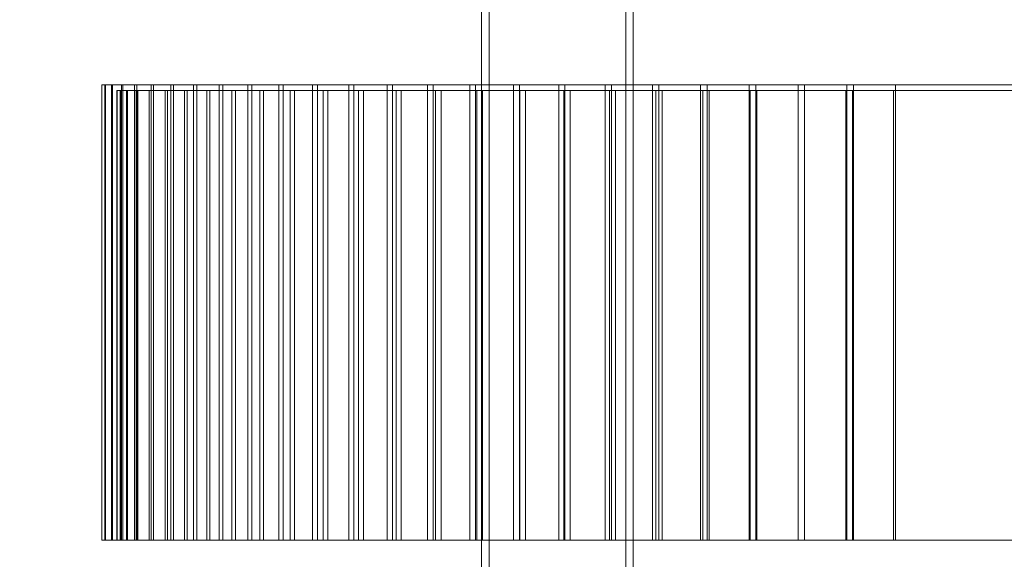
# Model space of a CAD drawing. Header units: millimetres. Extents: x -4395 to 65662, y -65530 to 6847.
# Tile 665 of 1034: x 24037 to 24556, y -19980 to -19696. Entities that reach past the tile are written whole.
import ezdxf

# ---------------------------------------------------------------- set-up
doc = ezdxf.new("R2010")
doc.units = ezdxf.units.MM
for name, color, linetype, lineweight in [('COTAS_O', 1, 'Continuous', 0), ('superior_briquetadora', 7, 'Continuous', 0), ('superior_C02', 7, 'Continuous', 0)]:
    doc.layers.add(name, color=color, linetype=linetype, lineweight=lineweight)
doc.dimstyles.new('R19_100', dxfattribs={"dimtxt": 250, "dimasz": 150, "dimexe": 150, "dimexo": 80, "dimgap": 100, "dimtad": 1, "dimtih": 1, "dimtoh": 1, "dimdsep": 46, "dimcen": 0.09, "dimadec": 0, "dimazin": 0, "dimtfac": 1, "dimtdec": 4, "dimtofl": 0, "dimtmove": 0, "dimatfit": 3, "dimfxl": 1, "dimtolj": 1, "dimtzin": 0, "dimarcsym": 0})

# ---------------------------------------------------------------- blocks, each defined once
blk = doc.blocks.new('DIM_R33_38')
at = {"layer": 'COTAS_O'}
for p, q in [((23750.07, -19480), (23750.07, -20380)), ((25950.07, -19480), (25950.07, -20380)), ((23750.07, -20380), (23900.07, -20335)), ((25950.07, -20380), (25800.07, -20335)), ((23750.07, -20380), (25950.07, -20380)), ((23750.07, -20380), (23900.07, -20425)), ((25950.07, -20380), (25800.07, -20425))]:
    blk.add_line(p, q, dxfattribs=at)
blk.add_text('2200 O', height=250, dxfattribs=at).set_placement((24850.07, -20280))

msp = doc.modelspace()

# ---------------------------------------------------------------- linework, layer by layer
at = {"layer": 'superior_briquetadora'}
for p, q in [((24080.236, -19730), (24080.357, -19730)), ((24081.911, -19730), (24080.236, -19730)), ((24080.236, -19970), (24080.236, -19730)), ((24080.357, -19730), (24082.272, -19730)), ((24080.357, -19970), (24080.357, -19730)), ((24085.373, -19730), (24081.911, -19730)), ((24081.911, -19970), (24081.911, -19730)), ((24082.272, -19730), (24085.974, -19730)), ((24082.272, -19970), (24082.272, -19730)), ((24090.606, -19730), (24085.373, -19730)), ((24085.373, -19970), (24085.373, -19730)), ((24085.974, -19730), (24091.443, -19730)), ((24085.974, -19970), (24085.974, -19730)), ((24097.584, -19730), (24090.606, -19730)), ((24090.606, -19970), (24090.606, -19730)), ((24091.443, -19730), (24098.653, -19730)), ((24091.443, -19970), (24091.443, -19730)), ((24106.273, -19730), (24097.584, -19730)), ((24097.584, -19970), (24097.584, -19730)), ((24098.653, -19730), (24107.57, -19730)), ((24098.653, -19970), (24098.653, -19730)), ((24116.631, -19730), (24106.273, -19730)), ((24106.273, -19970), (24106.273, -19730)), ((24107.57, -19730), (24118.149, -19730)), ((24107.57, -19970), (24107.57, -19730)), ((24128.609, -19730), (24116.631, -19730)), ((24116.631, -19970), (24116.631, -19730)), ((24118.149, -19730), (24130.34, -19730)), ((24118.149, -19970), (24118.149, -19730)), ((24142.147, -19730), (24128.609, -19730)), ((24128.609, -19970), (24128.609, -19730)), ((24130.34, -19730), (24144.083, -19730)), ((24130.34, -19970), (24130.34, -19730)), ((24157.18, -19730), (24142.147, -19730)), ((24142.147, -19970), (24142.147, -19730)), ((24144.083, -19730), (24159.312, -19730)), ((24144.083, -19970), (24144.083, -19730)), ((24173.635, -19730), (24157.18, -19730)), ((24157.18, -19970), (24157.18, -19730)), ((24159.312, -19730), (24175.952, -19730)), ((24159.312, -19970), (24159.312, -19730)), ((24191.432, -19730), (24173.635, -19730)), ((24173.635, -19970), (24173.635, -19730)), ((24175.952, -19730), (24193.923, -19730)), ((24175.952, -19970), (24175.952, -19730)), ((24210.485, -19730), (24191.432, -19730)), ((24191.432, -19970), (24191.432, -19730)), ((24193.923, -19730), (24213.138, -19730)), ((24193.923, -19970), (24193.923, -19730)), ((24230.701, -19730), (24210.485, -19730)), ((24210.485, -19970), (24210.485, -19730)), ((24213.138, -19730), (24233.503, -19730)), ((24213.138, -19970), (24213.138, -19730)), ((24251.982, -19730), (24230.701, -19730)), ((24230.701, -19970), (24230.701, -19730)), ((24233.503, -19730), (24254.92, -19730)), ((24233.503, -19970), (24233.503, -19730)), ((24274.225, -19730), (24251.982, -19730)), ((24251.982, -19970), (24251.982, -19730)), ((24254.92, -19730), (24277.284, -19730)), ((24254.92, -19970), (24254.92, -19730)), ((24297.322, -19730), (24274.225, -19730)), ((24274.225, -19970), (24274.225, -19730)), ((24277.284, -19730), (24300.487, -19730)), ((24277.284, -19970), (24277.284, -19730)), ((24321.16, -19730), (24297.322, -19730)), ((24297.322, -19970), (24297.322, -19730)), ((24300.487, -19730), (24324.416, -19730)), ((24300.487, -19970), (24300.487, -19730)), ((24345.624, -19730), (24321.16, -19730)), ((24321.16, -19970), (24321.16, -19730)), ((24324.416, -19730), (24348.955, -19730)), ((24324.416, -19970), (24324.416, -19730)), ((24370.595, -19730), (24345.624, -19730)), ((24345.624, -19970), (24345.624, -19730)), ((24348.955, -19730), (24373.985, -19730)), ((24348.955, -19970), (24348.955, -19730)), ((24395.952, -19730), (24370.595, -19730)), ((24370.595, -19970), (24370.595, -19730)), ((24373.985, -19730), (24399.384, -19730)), ((24373.985, -19970), (24373.985, -19730)), ((24421.571, -19730), (24395.952, -19730)), ((24395.952, -19970), (24395.952, -19730)), ((24399.384, -19730), (24425.03, -19730)), ((24399.384, -19970), (24399.384, -19730)), ((24447.329, -19730), (24421.571, -19730)), ((24421.571, -19970), (24421.571, -19730)), ((24425.03, -19730), (24450.797, -19730)), ((24425.03, -19970), (24425.03, -19730)), ((24473.101, -19730), (24447.329, -19730)), ((24447.329, -19970), (24447.329, -19730)), ((24450.797, -19730), (24476.561, -19730)), ((24450.797, -19970), (24450.797, -19730)), ((24498.76, -19730), (24473.101, -19730)), ((24473.101, -19970), (24473.101, -19730)), ((24476.561, -19730), (26233.672, -19730)), ((24476.561, -19970), (24476.561, -19730)), ((26245.072, -19730), (24498.76, -19730)), ((24498.76, -19970), (24498.76, -19730)), ((24089.871, -19733), (24088.232, -19733)), ((24088.232, -19970), (24088.232, -19733)), ((24088.232, -19733), (24088.35, -19733)), ((24088.35, -19970), (24088.35, -19733)), ((24088.35, -19733), (24090.225, -19733)), ((24093.258, -19733), (24089.871, -19733)), ((24089.871, -19970), (24089.871, -19733)), ((24090.225, -19970), (24090.225, -19733)), ((24090.225, -19733), (24093.846, -19733)), ((24098.378, -19733), (24093.258, -19733)), ((24093.258, -19970), (24093.258, -19733)), ((24093.846, -19970), (24093.846, -19733)), ((24093.846, -19733), (24099.197, -19733)), ((24105.205, -19733), (24098.378, -19733)), ((24098.378, -19970), (24098.378, -19733)), ((24099.197, -19970), (24099.197, -19733)), ((24099.197, -19733), (24106.251, -19733)), ((24113.706, -19733), (24105.205, -19733)), ((24105.205, -19970), (24105.205, -19733)), ((24106.251, -19970), (24106.251, -19733)), ((24106.251, -19733), (24114.975, -19733)), ((24123.841, -19733), (24113.706, -19733)), ((24113.706, -19970), (24113.706, -19733)), ((24114.975, -19970), (24114.975, -19733)), ((24114.975, -19733), (24125.326, -19733)), ((24135.559, -19733), (24123.841, -19733)), ((24123.841, -19970), (24123.841, -19733)), ((24125.326, -19970), (24125.326, -19733)), ((24125.326, -19733), (24137.253, -19733)), ((24148.805, -19733), (24135.559, -19733)), ((24135.559, -19970), (24135.559, -19733)), ((24137.253, -19970), (24137.253, -19733)), ((24137.253, -19733), (24150.699, -19733)), ((24163.513, -19733), (24148.805, -19733)), ((24148.805, -19970), (24148.805, -19733)), ((24150.699, -19970), (24150.699, -19733)), ((24150.699, -19733), (24165.598, -19733)), ((24179.612, -19733), (24163.513, -19733)), ((24163.513, -19970), (24163.513, -19733)), ((24165.598, -19970), (24165.598, -19733)), ((24165.598, -19733), (24181.879, -19733)), ((24197.024, -19733), (24179.612, -19733)), ((24179.612, -19970), (24179.612, -19733)), ((24181.879, -19970), (24181.879, -19733)), ((24181.879, -19733), (24199.461, -19733)), ((24215.665, -19733), (24197.024, -19733)), ((24197.024, -19970), (24197.024, -19733)), ((24199.461, -19970), (24199.461, -19733)), ((24199.461, -19733), (24218.261, -19733)), ((24235.444, -19733), (24215.665, -19733)), ((24215.665, -19970), (24215.665, -19733)), ((24218.261, -19970), (24218.261, -19733)), ((24218.261, -19733), (24238.186, -19733)), ((24256.265, -19733), (24235.444, -19733)), ((24235.444, -19970), (24235.444, -19733)), ((24238.186, -19970), (24238.186, -19733)), ((24238.186, -19733), (24259.139, -19733)), ((24278.027, -19733), (24256.265, -19733)), ((24256.265, -19970), (24256.265, -19733)), ((24259.139, -19970), (24259.139, -19733)), ((24259.139, -19733), (24281.02, -19733)), ((24300.624, -19733), (24278.027, -19733)), ((24278.027, -19970), (24278.027, -19733)), ((24281.02, -19970), (24281.02, -19733)), ((24281.02, -19733), (24303.721, -19733)), ((24323.947, -19733), (24300.624, -19733)), ((24300.624, -19970), (24300.624, -19733)), ((24303.721, -19970), (24303.721, -19733)), ((24303.721, -19733), (24327.132, -19733)), ((24347.882, -19733), (24323.947, -19733)), ((24323.947, -19970), (24323.947, -19733)), ((24327.132, -19970), (24327.132, -19733)), ((24327.132, -19733), (24351.141, -19733)), ((24372.313, -19733), (24347.882, -19733)), ((24347.882, -19970), (24347.882, -19733)), ((24351.141, -19970), (24351.141, -19733)), ((24351.141, -19733), (24375.63, -19733)), ((24397.122, -19733), (24372.313, -19733)), ((24372.313, -19970), (24372.313, -19733)), ((24375.63, -19970), (24375.63, -19733)), ((24375.63, -19733), (24400.48, -19733)), ((24422.188, -19733), (24397.122, -19733)), ((24397.122, -19970), (24397.122, -19733)), ((24400.48, -19970), (24400.48, -19733)), ((24400.48, -19733), (24425.571, -19733)), ((24447.389, -19733), (24422.188, -19733)), ((24422.188, -19970), (24422.188, -19733)), ((24425.571, -19970), (24425.571, -19733)), ((24425.571, -19733), (24450.781, -19733)), ((24472.603, -19733), (24447.389, -19733)), ((24447.389, -19970), (24447.389, -19733)), ((24450.781, -19970), (24450.781, -19733)), ((24450.781, -19733), (24475.988, -19733)), ((24497.707, -19733), (24472.603, -19733)), ((24472.603, -19970), (24472.603, -19733)), ((24475.988, -19970), (24475.988, -19733)), ((24475.988, -19733), (26233.099, -19733)), ((26244.019, -19733), (24497.707, -19733)), ((24497.707, -19970), (24497.707, -19733)), ((24081.911, -19970), (24080.236, -19970)), ((24080.236, -19970), (24080.357, -19970)), ((24080.357, -19970), (24082.272, -19970)), ((24085.373, -19970), (24081.911, -19970)), ((24082.272, -19970), (24085.974, -19970)), ((24090.606, -19970), (24085.373, -19970)), ((24085.974, -19970), (24091.443, -19970)), ((24088.232, -19970), (24088.35, -19970)), ((24089.871, -19970), (24088.232, -19970)), ((24088.35, -19970), (24090.225, -19970)), ((24093.258, -19970), (24089.871, -19970)), ((24090.225, -19970), (24093.846, -19970)), ((24097.584, -19970), (24090.606, -19970)), ((24091.443, -19970), (24098.653, -19970)), ((24098.378, -19970), (24093.258, -19970)), ((24093.846, -19970), (24099.197, -19970)), ((24106.273, -19970), (24097.584, -19970)), ((24105.205, -19970), (24098.378, -19970)), ((24098.653, -19970), (24107.57, -19970)), ((24099.197, -19970), (24106.251, -19970)), ((24113.706, -19970), (24105.205, -19970)), ((24106.251, -19970), (24114.975, -19970)), ((24116.631, -19970), (24106.273, -19970)), ((24107.57, -19970), (24118.149, -19970)), ((24123.841, -19970), (24113.706, -19970)), ((24114.975, -19970), (24125.326, -19970)), ((24128.609, -19970), (24116.631, -19970)), ((24118.149, -19970), (24130.34, -19970)), ((24135.559, -19970), (24123.841, -19970)), ((24125.326, -19970), (24137.253, -19970)), ((24142.147, -19970), (24128.609, -19970)), ((24130.34, -19970), (24144.083, -19970)), ((24148.805, -19970), (24135.559, -19970)), ((24137.253, -19970), (24150.699, -19970)), ((24157.18, -19970), (24142.147, -19970)), ((24144.083, -19970), (24159.312, -19970)), ((24163.513, -19970), (24148.805, -19970)), ((24150.699, -19970), (24165.598, -19970)), ((24173.635, -19970), (24157.18, -19970)), ((24159.312, -19970), (24175.952, -19970)), ((24179.612, -19970), (24163.513, -19970)), ((24165.598, -19970), (24181.879, -19970)), ((24191.432, -19970), (24173.635, -19970)), ((24175.952, -19970), (24193.923, -19970)), ((24197.024, -19970), (24179.612, -19970)), ((24181.879, -19970), (24199.461, -19970)), ((24210.485, -19970), (24191.432, -19970)), ((24193.923, -19970), (24213.138, -19970)), ((24215.665, -19970), (24197.024, -19970)), ((24199.461, -19970), (24218.261, -19970)), ((24230.701, -19970), (24210.485, -19970)), ((24213.138, -19970), (24233.503, -19970)), ((24235.444, -19970), (24215.665, -19970)), ((24218.261, -19970), (24238.186, -19970)), ((24251.982, -19970), (24230.701, -19970)), ((24233.503, -19970), (24254.92, -19970)), ((24256.265, -19970), (24235.444, -19970)), ((24238.186, -19970), (24259.139, -19970)), ((24274.225, -19970), (24251.982, -19970)), ((24254.92, -19970), (24277.284, -19970)), ((24278.027, -19970), (24256.265, -19970)), ((24259.139, -19970), (24281.02, -19970)), ((24297.322, -19970), (24274.225, -19970)), ((24277.284, -19970), (24300.487, -19970)), ((24300.624, -19970), (24278.027, -19970)), ((24281.02, -19970), (24303.721, -19970)), ((24321.16, -19970), (24297.322, -19970)), ((24300.487, -19970), (24324.416, -19970)), ((24323.947, -19970), (24300.624, -19970)), ((24303.721, -19970), (24327.132, -19970)), ((24345.624, -19970), (24321.16, -19970)), ((24347.882, -19970), (24323.947, -19970)), ((24324.416, -19970), (24348.955, -19970)), ((24327.132, -19970), (24351.141, -19970)), ((24370.595, -19970), (24345.624, -19970)), ((24372.313, -19970), (24347.882, -19970)), ((24348.955, -19970), (24373.985, -19970)), ((24351.141, -19970), (24375.63, -19970)), ((24395.952, -19970), (24370.595, -19970)), ((24397.122, -19970), (24372.313, -19970)), ((24373.985, -19970), (24399.384, -19970)), ((24375.63, -19970), (24400.48, -19970)), ((24421.571, -19970), (24395.952, -19970)), ((24422.188, -19970), (24397.122, -19970)), ((24399.384, -19970), (24425.03, -19970)), ((24400.48, -19970), (24425.571, -19970)), ((24447.329, -19970), (24421.571, -19970)), ((24447.389, -19970), (24422.188, -19970)), ((24425.03, -19970), (24450.797, -19970)), ((24425.571, -19970), (24450.781, -19970)), ((24473.101, -19970), (24447.329, -19970)), ((24472.603, -19970), (24447.389, -19970)), ((24450.781, -19970), (24475.988, -19970)), ((24450.797, -19970), (24476.561, -19970)), ((24497.707, -19970), (24472.603, -19970)), ((24498.76, -19970), (24473.101, -19970)), ((24475.988, -19970), (26233.099, -19970)), ((24476.561, -19970), (26233.672, -19970)), ((26244.019, -19970), (24497.707, -19970)), ((26245.072, -19970), (24498.76, -19970))]:
    msp.add_line(p, q, dxfattribs=at)
at = {"layer": 'superior_C02'}
for p, q in [((24280.488, -15750), (24280.488, -20250)), ((24284.488, -20250), (24284.488, -15750)), ((24356.488, -15750), (24356.488, -20250)), ((24360.488, -20250), (24360.488, -15750))]:
    msp.add_line(p, q, dxfattribs=at)

# ---------------------------------------------------------------- dimensions: what is measured, and where the dimension line sits
at = {"layer": 'COTAS_O'}
dim = msp.add_aligned_dim(p1=(23750.067, -19480), p2=(25950.067, -19480), distance=-900, text='<> O', dimstyle='R19_100', dxfattribs=at)
dim.commit()
dim.dimension.update_dxf_attribs({"geometry": 'DIM_R33_38', "text_midpoint": (24850.067, -20380)})

doc.saveas('drawing.dxf')
